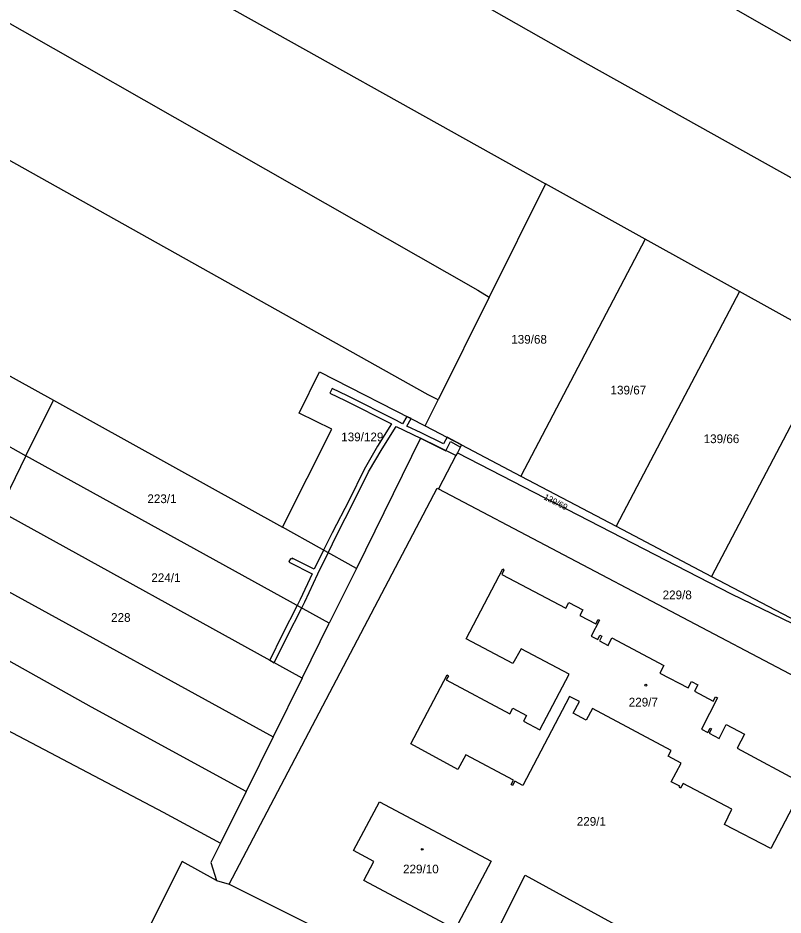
# Model space of a CAD drawing. Extents: x -756746 to -753363, y -1166406 to -1161727.
# Drawn here: x -754629.9 to -754480.8, y -1162489.3 to -1162314.4 of the extents above; entities that cross this region are included whole.
import ezdxf

# ---------------------------------------------------------------- set-up
doc = ezdxf.new("R2010")
doc.units = 0
for name, color, linetype in [('Hranice parcel', 7, 'Continuous'), ('Parcelní čísla', 7, 'Continuous'), ('Vnitřní kresba', 7, 'Continuous'), ('Věcná břemena k části', 7, 'Continuous'), ('Značky budov', 7, 'Continuous')]:
    doc.layers.add(name, color=color, linetype=linetype)

msp = doc.modelspace()

# ---------------------------------------------------------------- linework, layer by layer
at = {"layer": 'Hranice parcel'}
for p, q in [((-754527.05, -1162346.77), (-754538.02, -1162368.82)), ((-754507.63, -1162357.55), (-754527.05, -1162346.77)), ((-754507.63, -1162357.55), (-754531.9, -1162403.69)), ((-754489.26, -1162367.75), (-754507.63, -1162357.55)), ((-754489.26, -1162367.75), (-754513.32, -1162413.47)), ((-754470.9, -1162377.95), (-754489.26, -1162367.75)), ((-754538.02, -1162368.82), (-754547.96, -1162388.83)), ((-754470.9, -1162377.95), (-754494.73, -1162423.25)), ((-754634.1, -1162382.75), (-754622.98, -1162388.92)), ((-754628.33, -1162399.74), (-754622.98, -1162388.92)), ((-754622.98, -1162388.92), (-754578.35, -1162413.69)), ((-754550.49, -1162393.91), (-754547.96, -1162388.83)), ((-754640.03, -1162393.28), (-754628.33, -1162399.74)), ((-754550.49, -1162393.91), (-754543.43, -1162397.62)), ((-754544.24, -1162399.16), (-754544.54, -1162399.72)), ((-754543.43, -1162397.62), (-754544.24, -1162399.16)), ((-754543.43, -1162397.62), (-754531.9, -1162403.69)), ((-754628.33, -1162399.74), (-754633.64, -1162410.47)), ((-754569.21, -1162432.36), (-754628.33, -1162399.74)), ((-754531.9, -1162403.69), (-754513.32, -1162413.47)), ((-754574.5, -1162443.07), (-754633.64, -1162410.47)), ((-754652.35, -1162414.9), (-754580.15, -1162454.49)), ((-754563.93, -1162421.69), (-754578.35, -1162413.69)), ((-754513.32, -1162413.47), (-754494.73, -1162423.25)), ((-754563.93, -1162421.69), (-754569.21, -1162432.36)), ((-754494.73, -1162423.25), (-754476.15, -1162433.02)), ((-754574.5, -1162443.07), (-754569.21, -1162432.36)), ((-754574.5, -1162443.07), (-754580.15, -1162454.49)), ((-754580.15, -1162454.49), (-754585.43, -1162465.18)), ((-754585.43, -1162465.18), (-754590.4, -1162475.24)), ((-754597.87, -1162478.83), (-754617.48, -1162517.74)), ((-754591.19, -1162482.49), (-754597.87, -1162478.83))]:
    msp.add_line(p, q, dxfattribs=at)
for points in [[(-754808.43, -1162137.05), (-754656.15, -1162215.06), (-754583.61, -1162260.35), (-754499.26, -1162307.35), (-754407.64, -1162359.68)], [(-754817.91, -1162160.94), (-754773.06, -1162183.36), (-754661.89, -1162242.23), (-754518.83, -1162323.43), (-754424.53, -1162376.06), (-754417.29, -1162379.29)], [(-754827.93, -1162185.11), (-754743.71, -1162227.55), (-754668.64, -1162267.68), (-754527.05, -1162346.77)], [(-754837.67, -1162208.02), (-754737.97, -1162256.6), (-754682.13, -1162286.58), (-754540.25, -1162367.47), (-754538.02, -1162368.82)], [(-754547.96, -1162388.83), (-754549.95, -1162387.85), (-754651.85, -1162330.85), (-754706.68, -1162300.09), (-754748.68, -1162279.47), (-754846.58, -1162228.99)], [(-754885.52, -1162321.91), (-754774.5, -1162378.17), (-754601.58, -1162469.21), (-754590.4, -1162475.24)], [(-754585.43, -1162465.18), (-754615.58, -1162448.75), (-754661.3, -1162423.14), (-754721.69, -1162391.28), (-754754.66, -1162374.22)], [(-754578.35, -1162413.69), (-754568.74, -1162394.59), (-754575.09, -1162391.46), (-754571.11, -1162383.38), (-754550.49, -1162393.91)], [(-754544.54, -1162399.72), (-754551.4, -1162396.33), (-754563.93, -1162421.69)], [(-754544.24, -1162399.16), (-754490.88, -1162426.67), (-754459.03, -1162442.03)], [(-754544.54, -1162399.72), (-754547.93, -1162406.21), (-754455.17, -1162455.06), (-754454.67, -1162455.61)], [(-754476.14, -1162462.9), (-754483.14, -1162476.31), (-754492.21, -1162471.61), (-754490.74, -1162468.64), (-754500.26, -1162463.62), (-754500.73, -1162464.5), (-754501.01, -1162464.35), (-754500.89, -1162464.13), (-754502.59, -1162463.32), (-754500.62, -1162459.66), (-754503.16, -1162458.3), (-754502.56, -1162457.16), (-754517.93, -1162449), (-754519.12, -1162451.24), (-754521.66, -1162449.9), (-754520.47, -1162447.65), (-754522.38, -1162446.63), (-754531.47, -1162463.99), (-754533.02, -1162463.14), (-754533.47, -1162463.98), (-754533.74, -1162463.84), (-754533.3, -1162462.97), (-754542.62, -1162458), (-754544.16, -1162460.9), (-754553.34, -1162455.9), (-754546.25, -1162442.42), (-754545.99, -1162442.6), (-754546.44, -1162443.44), (-754534.02, -1162450.06), (-754533.42, -1162448.94), (-754530.77, -1162450.36), (-754531.36, -1162451.48), (-754528.19, -1162453.17), (-754522.48, -1162442.28), (-754531.81, -1162437.36), (-754533.45, -1162440.22), (-754542.55, -1162435.4), (-754535.41, -1162421.81), (-754535.16, -1162422.02), (-754535.6, -1162422.87), (-754523.07, -1162429.44), (-754522.49, -1162428.33), (-754519.81, -1162429.74), (-754520.39, -1162430.85), (-754517.27, -1162432.49), (-754516.82, -1162431.63), (-754516.54, -1162431.78), (-754518.17, -1162434.88), (-754516.89, -1162435.54), (-754516.45, -1162434.71), (-754516.06, -1162434.92), (-754516.54, -1162435.82)], [(-754516.54, -1162435.82), (-754514.88, -1162436.7), (-754514.11, -1162435.24), (-754503.97, -1162440.64), (-754504.75, -1162442.09), (-754499.29, -1162444.94), (-754498.63, -1162443.71), (-754497.39, -1162444.37), (-754498.05, -1162445.61)], [(-754498.05, -1162445.61), (-754494.36, -1162447.57), (-754493.9, -1162446.71), (-754493.52, -1162446.92), (-754496.69, -1162453.01), (-754495.44, -1162453.66), (-754494.99, -1162452.81), (-754494.71, -1162452.96), (-754495.16, -1162453.81), (-754493.24, -1162454.84), (-754491.85, -1162452.12), (-754488.28, -1162454.03), (-754489.68, -1162456.74), (-754476.88, -1162463.6)], [(-754562.48, -1162482.53), (-754560.53, -1162478.81), (-754564.48, -1162476.7), (-754559.4, -1162467.17), (-754537.65, -1162478.73), (-754544.69, -1162492), (-754562.48, -1162482.53)], [(-754590.4, -1162475.24), (-754592.28, -1162479.04), (-754591.19, -1162482.49)], [(-754591.19, -1162482.49), (-754588.69, -1162483.25), (-754555.25, -1162499.96)], [(-754543.2, -1162505.73), (-754531.04, -1162481.51), (-754510.16, -1162492.92)]]:
    msp.add_lwpolyline(points, dxfattribs=at)
at = {"layer": 'Vnitřní kresba'}
for p, q in [((-754588.69, -1162483.25), (-754548.2, -1162406.07)), ((-754548.2, -1162406.07), (-754547.93, -1162406.21))]:
    msp.add_line(p, q, dxfattribs=at)
at = {"layer": 'Věcná břemena k části'}
msp.add_lwpolyline([(-754551.4, -1162396.33), (-754546.51, -1162398.75), (-754545.58, -1162396.99), (-754543.66, -1162398.06), (-754543.43, -1162397.62), (-754546.26, -1162396.13), (-754546.95, -1162397.41), (-754551.27, -1162395.28), (-754554.08, -1162394), (-754553.22, -1162392.51), (-754554.11, -1162392.06), (-754554.95, -1162393.52), (-754556.12, -1162392.9), (-754565.67, -1162388.05), (-754568.65, -1162386.64), (-754569.07, -1162387.55), (-754566.11, -1162388.95), (-754557.07, -1162393.54), (-754559.78, -1162397.84), (-754562.43, -1162402.39), (-754565.36, -1162408.37), (-754568.64, -1162414.74), (-754570.31, -1162418.15), (-754572.13, -1162421.87), (-754576.45, -1162419.67), (-754576.56, -1162419.9), (-754576.74, -1162419.8), (-754577.06, -1162420.37), (-754576.91, -1162420.57), (-754572.56, -1162422.78), (-754574.88, -1162427.78), (-754575.46, -1162428.91), (-754578.4, -1162434.62), (-754580.8, -1162439.6), (-754579.92, -1162440.08), (-754577.5, -1162435.08), (-754574.58, -1162429.4), (-754573.98, -1162428.22), (-754571.45, -1162422.77), (-754569.43, -1162418.64), (-754567.74, -1162415.18), (-754564.46, -1162408.81), (-754561.55, -1162402.87), (-754558.92, -1162398.36), (-754556.18, -1162394.01)], close=True, dxfattribs=at)
at = {"layer": 'Značky budov'}
for centre in [(-754507.52, -1162444.46), (-754551.08, -1162476.44)]:
    msp.add_circle(centre, 0.175, dxfattribs=at)

# ---------------------------------------------------------------- texts
at = {"layer": 'Parcelní čísla'}
for s, p in [('139/68', (-754533.74, -1162377.9)), ('139/67', (-754514.39, -1162387.79)), ('139/129', (-754566.88, -1162396.92)), ('139/66', (-754496.24, -1162397.28)), ('223/1', (-754604.66, -1162408.97)), ('224/1', (-754603.89, -1162424.36)), ('229/8', (-754504.24, -1162427.71)), ('228', (-754611.73, -1162432.11)), ('229/7', (-754510.84, -1162448.61)), ('229/1', (-754520.97, -1162471.85)), ('229/10', (-754554.83, -1162481.13))]:
    msp.add_text(s, height=1.7, dxfattribs=at).set_placement(p)
msp.add_text('139/69', height=1.2, rotation=333, dxfattribs=at).set_placement((-754527.52, -1162408.17))

doc.saveas('drawing.dxf')
